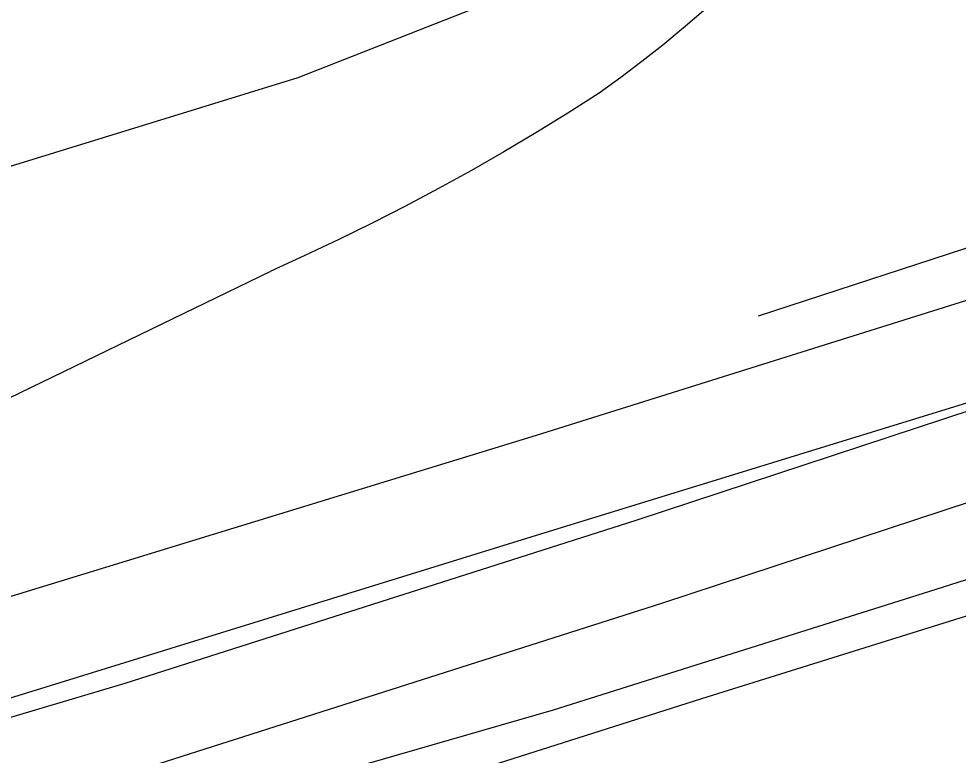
# Model space of a CAD drawing. Extents: x 3651524 to 3689615, y 505651 to 531377.
# Drawn here: x 3670693.6 to 3671017.7, y 512242.4 to 512496.4 of the extents above; entities that cross this region are included whole.
import ezdxf

# ---------------------------------------------------------------- set-up
doc = ezdxf.new("R2010")
doc.units = 0
for name, color, linetype in [('V-RAIL-TRAK', 7, 'Continuous'), ('V-ROAD-CNTR', 7, 'Continuous'), ('V-SITE-OTLN', 7, 'Continuous'), ('V-TOPO-SHOR', 7, 'Continuous')]:
    doc.layers.add(name, color=color, linetype=linetype)

msp = doc.modelspace()

# ---------------------------------------------------------------- linework, layer by layer
at = {"layer": 'V-RAIL-TRAK'}
for points in [[(3670929.756, 512499.162), (3670922.827, 512493.18), (3670915.768, 512487.351), (3670908.579, 512481.68), (3670901.27, 512476.171), (3670893.838, 512470.828), (3670882.967, 512463.889), (3670871.988, 512457.127), (3670860.902, 512450.536), (3670849.714, 512444.122), (3670838.425, 512437.888), (3670827.038, 512431.83), (3670815.559, 512425.956), (3670803.99, 512420.263), (3670792.331, 512414.756), (3670780.587, 512409.433)], [(3671289.35, 512482.713), (3671177.805, 512448.009), (3671045.859, 512407.225), (3670872.133, 512352.722), (3670693.547, 512298.012), (3670491.834, 512237.02), (3670311.1, 512185.417), (3670193.713, 512154.199), (3670025.406, 512110.794), (3669891.104, 512077.977)], [(3670193.713, 512154.199), (3670313.246, 512192.185), (3670376.187, 512216.888), (3670433.519, 512244.092), (3670498.185, 512274.21), (3670648.749, 512345.517), (3670780.587, 512409.433)]]:
    msp.add_lwpolyline(points, dxfattribs=at)
at = {"layer": 'V-ROAD-CNTR'}
for points in [[(3669904.913, 512040.728), (3669979.331, 512058.417), (3670102.117, 512091.011), (3670272.67, 512134.499), (3670478.069, 512192.318), (3670730.268, 512267.302), (3670906.564, 512323.496), (3671052.195, 512371.467), (3671179.013, 512410.959), (3671289.663, 512447.221)], [(3669906.456, 512010.259), (3669986.649, 512029.321), (3670109.671, 512061.977), (3670280.442, 512105.521), (3670486.409, 512163.5), (3670739.1, 512238.63), (3670915.812, 512294.956), (3671061.349, 512342.897), (3671188.145, 512382.381), (3671299.005, 512418.713)]]:
    msp.add_lwpolyline(points, dxfattribs=at)
at = {"layer": 'V-SITE-OTLN'}
for points in [[(3671013.377, 512721.483), (3671007.551, 512709.168), (3671002.918, 512688.463), (3670996.936, 512660.725), (3670986.274, 512630.242), (3670980.45, 512617.733), (3670973.646, 512606.197), (3670967.424, 512595.639), (3670940.37, 512563.162), (3670911.946, 512531.854), (3670896.551, 512520.883), (3670862.815, 512504.79), (3670789.873, 512476.102), (3670586.8, 512413.507), (3670484.182, 512384.353), (3670464.296, 512374.152), (3670457.292, 512364.764), (3670431.508, 512293.44), (3670427.627, 512284.061), (3670416.136, 512273.098), (3670398.031, 512251.383)], [(3670158.333, 512045.295), (3670417.229, 512110.417), (3670630.877, 512167.2), (3670929.28, 512262.014), (3671168.946, 512336.887), (3671226.926, 512345.853), (3671250.458, 512340.03), (3671258.707, 512332.213), (3671263.25, 512318.117), (3671277.598, 512223.309), (3671298.856, 512030.145), (3671307.259, 511884.373), (3671313.338, 511852.889), (3671325.667, 511704.378)]]:
    msp.add_lwpolyline(points, dxfattribs=at)
at = {"layer": 'V-TOPO-SHOR'}
msp.add_line((3671248.936, 512491.636), (3670948.7, 512393.909), dxfattribs=at)
for points in [[(3669910.794, 512052.088), (3670084.525, 512093.83), (3670423.75, 512183.76), (3670647.148, 512248.729), (3670873.663, 512318.797), (3671095.095, 512386.893), (3671265.849, 512444.683)], [(3671278.192, 512398.618), (3671237.185, 512373.978), (3671227.094, 512368.967), (3671159.709, 512347.147), (3671009.992, 512299.535), (3670877.972, 512258.004), (3670694.154, 512204.926), (3670527.117, 512157.4), (3670416.33, 512123.925)]]:
    msp.add_lwpolyline(points, dxfattribs=at)

doc.saveas('drawing.dxf')
